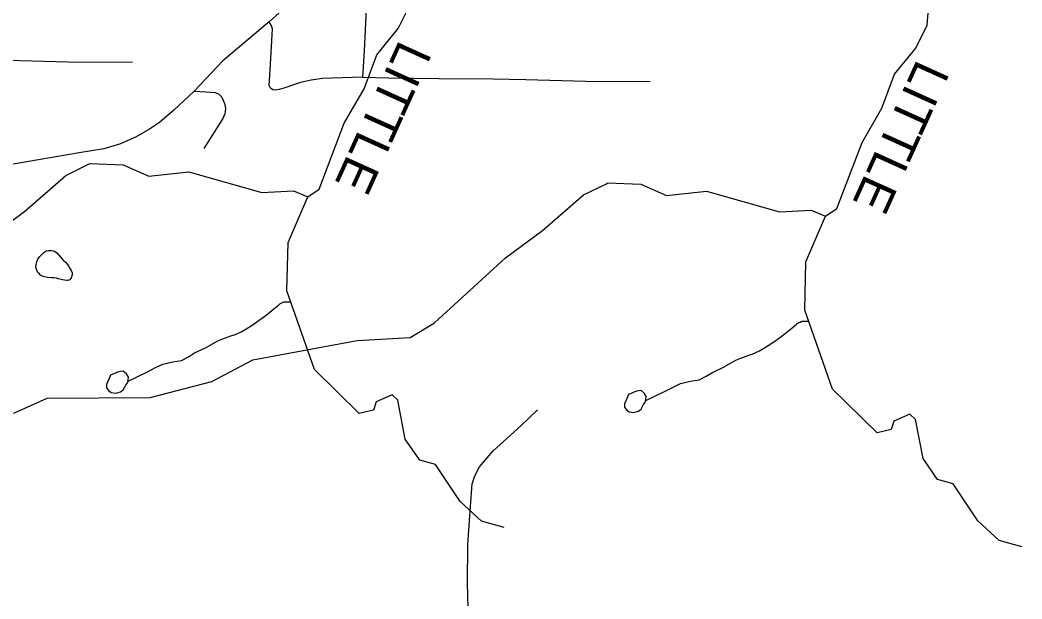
# Model space of a CAD drawing. Extents: x 2169602 to 2449496, y 721995 to 810662.
# Drawn here: x 2443660 to 2449496, y 794566 to 797941 of the extents above; entities that cross this region are included whole.
import ezdxf

# ---------------------------------------------------------------- set-up
doc = ezdxf.new("R2010")
doc.units = 0
doc.layers.add('Default', color=7, linetype='Continuous')

msp = doc.modelspace()

# ---------------------------------------------------------------- linework, layer by layer
at = {"layer": 'Default'}
for points in [[(2445336.3, 796910.9), (2445402.2, 796955.5), (2445549.2, 797339.6), (2445665.2, 797540.6), (2445738.2, 797739.1), (2445862.3, 797890.8), (2445928.3, 798023.9), (2445943.3, 798217.2), (2445900.2, 798398.4), (2445757.3, 798555.6), (2445757.3, 798598.2)], [(2448352.2, 796798.1), (2448418, 796842.6), (2448565, 797226.8), (2448681.1, 797427.8), (2448754.1, 797626.3), (2448878.1, 797778), (2448944.2, 797911.1), (2448959.1, 798104.3), (2448916.1, 798285.6), (2448773.1, 798442.7), (2448773.1, 798485.3)], [(2445437.1, 798226.8), (2445457.8, 798214.2), (2445486.6, 798206.1), (2445570.5, 798210.7), (2445633.7, 798217.6), (2445649.8, 798216.5), (2445668.2, 798206.1), (2445682, 798185.4), (2445685.4, 798160.1), (2445676.2, 798007.3), (2445665.3, 797761.9), (2445654.4, 797608.4)], [(2445303.2, 798105.5), (2445111.9, 797931.4), (2444842, 797702.6), (2444674, 797525.7), (2444556.1, 797415.9), (2444472.2, 797344.7), (2444413.6, 797305.6), (2444336.6, 797260.8), (2444246.4, 797219.9), (2444147.5, 797190.1), (2444003.9, 797167.1), (2443575.1, 797093.5)], [(2445654.4, 797608.4), (2445422.2, 797600.4), (2445356.7, 797590), (2445293.5, 797576.3), (2445197.5, 797544.6), (2445168.8, 797535.5), (2445146.9, 797532), (2445132, 797534.3), (2445119.3, 797543.5), (2445112.4, 797559.6), (2445118.2, 797651.5), (2445129.1, 797854.4), (2445130.3, 797888.9), (2445125.7, 797907.3), (2445111.9, 797931.4)], [(2442638.5, 797721.3), (2442792.6, 797716.7), (2443083.4, 797713.2), (2443397.7, 797710.3), (2443590.2, 797706.3), (2443940.8, 797697.1), (2444314.9, 797695.4)], [(2445654.4, 797608.4), (2445808.4, 797603.8), (2446099.2, 797600.4), (2446413.5, 797597.5), (2446606.1, 797593.5), (2446956.6, 797584.3), (2447330.7, 797582.6)], [(2444674, 797525.7), (2444743.5, 797521.7), (2444797.5, 797519.4), (2444817, 797511.3), (2444835.4, 797490.6), (2444851.5, 797455), (2444857.3, 797426.3), (2444853.8, 797394.1), (2444842.3, 797367.6), (2444730.8, 797192.9)], [(2444056.1, 797098.1), (2444068.3, 797104.1), (2444260.2, 797096.9), (2444410.3, 797031.6), (2444643.3, 797056.3), (2445069.2, 796936.1), (2445252.3, 796945.4), (2445336.3, 796910.9)], [(2438339.5, 795642.9), (2438406.5, 795638.8), (2439070.4, 795943.4), (2439419.4, 796064.2), (2439552.3, 796064.7), (2439761.4, 796008), (2439978.4, 795865.8), (2440221.4, 795752.6), (2440612.4, 795764.3), (2440803.3, 795849), (2441403.3, 795853.1), (2441761.3, 795947.5), (2442001.4, 796073.8), (2442608.4, 796186), (2442917.4, 796202.6), (2443058.2, 796288.4), (2443472.2, 796666.9), (2443687.3, 796826.6), (2443927.2, 797034.8), (2444056.1, 797098.1)], [(2441355.3, 795530), (2441422.3, 795526), (2442086.3, 795830.6), (2442435.2, 795951.4), (2442568.1, 795951.9), (2442777.3, 795895.2), (2442994.2, 795752.9), (2443237.2, 795639.8), (2443628.2, 795651.5), (2443819.1, 795736.1), (2444419.1, 795740.3), (2444777.1, 795834.6), (2445017.2, 795961), (2445624.2, 796073.1), (2445933.2, 796089.8), (2446074.1, 796175.5), (2446488.1, 796554.1), (2446703.2, 796713.8), (2446943.1, 796922), (2447071.9, 796985.3)], [(2447071.9, 796985.3), (2447084.1, 796991.3), (2447276.1, 796984.1), (2447426.2, 796918.7), (2447659.1, 796943.5), (2448085, 796823.2), (2448268.1, 796832.6), (2448352.2, 796798.1)], [(2446480.6, 794983.6), (2446348.2, 795020.5), (2446223.2, 795134.6), (2446080.2, 795350.7), (2445988.2, 795375.5), (2445904.3, 795498.7), (2445861.3, 795725.9), (2445827.2, 795756.1), (2445735.2, 795715.3), (2445719.2, 795666.4), (2445636.3, 795648.5), (2445376.3, 795903.1), (2445215.1, 796362.3), (2445221.3, 796644.3), (2445336.3, 796910.9)], [(2449496.4, 794870.7), (2449364.1, 794907.7), (2449239, 795021.8), (2449096.1, 795237.9), (2449004, 795262.7), (2448920.1, 795385.8), (2448877.1, 795613), (2448843, 795643.3), (2448751, 795602.5), (2448735, 795553.6), (2448652.1, 795535.6), (2448392.1, 795790.2), (2448231, 796249.5), (2448237.1, 796531.5), (2448352.2, 796798.1)], [(2443912.1, 796540.9), (2443924.2, 796529.3), (2443936.5, 796515.3), (2443944.5, 796505.2), (2443952.9, 796491.3), (2443958.9, 796481.1), (2443963, 796467.6), (2443963, 796455.4), (2443962.8, 796449.3), (2443960.9, 796443.5), (2443958.7, 796437.4), (2443955.2, 796433.4), (2443949.5, 796427.4), (2443945.2, 796425.2), (2443937.2, 796423.2), (2443931.2, 796423.2), (2443907.2, 796426.9), (2443885.3, 796433), (2443873.2, 796436.9), (2443857.4, 796438.9), (2443841.2, 796438.4), (2443821.1, 796440.3), (2443794.9, 796446.3), (2443787.1, 796450.3), (2443778.9, 796454), (2443772.9, 796462.2), (2443764.9, 796470.3), (2443756.9, 796486.1), (2443754.5, 796492.1), (2443752.6, 796501.7), (2443754.7, 796516.1), (2443758.1, 796532.2), (2443764.3, 796546.2), (2443774.3, 796560.1), (2443796.1, 796584), (2443806.1, 796592.2), (2443813.9, 796596.3), (2443824, 796598.4), (2443833.8, 796598.6), (2443845.7, 796598.4), (2443853.9, 796596.7), (2443860.1, 796594.6), (2443874, 796584.8), (2443887.9, 796568.9), (2443912.1, 796540.9)], [(2444289.6, 795835.8), (2444398.2, 795888.3), (2444452.3, 795916.7), (2444491.9, 795935), (2444549.9, 795949.4), (2444600, 795956), (2444641.8, 795978.1), (2444677.5, 796000.3), (2444741.2, 796030.8), (2444813, 796071.5), (2444842.5, 796083.7), (2444889.1, 796099.7), (2444908.8, 796106.1), (2444930.5, 796116.2), (2444952.5, 796126.2), (2444970.7, 796138.1), (2445012.1, 796162.7), (2445053.7, 796190.9), (2445093.7, 796221.3), (2445139.3, 796257.5), (2445167.6, 796281.6), (2445173.3, 796287.6), (2445189.1, 796293.8), (2445197.5, 796297.8), (2445209.4, 796298), (2445237.6, 796298.3)], [(2447305.4, 795723), (2447414, 795775.5), (2447468.2, 795803.9), (2447507.7, 795822.2), (2447565.8, 795836.6), (2447615.8, 795843.2), (2447657.6, 795865.3), (2447693.3, 795887.5), (2447757.1, 795918), (2447828.8, 795958.7), (2447858.4, 795970.8), (2447904.9, 795986.9), (2447924.6, 795993.3), (2447946.3, 796003.4), (2447968.3, 796013.4), (2447986.5, 796025.3), (2448027.9, 796049.9), (2448069.6, 796078.1), (2448109.6, 796108.5), (2448155.1, 796144.7), (2448183.4, 796168.8), (2448189.1, 796174.8), (2448204.9, 796180.9), (2448213.3, 796184.9), (2448225.2, 796185.2), (2448253.4, 796185.5)], [(2444261.6, 795893.7), (2444234.5, 795889.8), (2444188.1, 795870.5), (2444180.3, 795851.2), (2444164.9, 795816.4), (2444164.9, 795797.1), (2444176.5, 795781.6), (2444191.9, 795770), (2444219, 795766.2), (2444246.1, 795773.9), (2444261.6, 795785.5), (2444277, 795812.5), (2444288.6, 795828), (2444292.5, 795858.9), (2444280.9, 795878.2), (2444261.6, 795893.7)], [(2447277.4, 795780.9), (2447250.3, 795777), (2447203.9, 795757.7), (2447196.2, 795738.4), (2447180.7, 795703.6), (2447180.7, 795684.3), (2447192.3, 795668.8), (2447207.8, 795657.2), (2447234.8, 795653.3), (2447261.9, 795661.1), (2447277.4, 795672.7), (2447292.8, 795699.7), (2447304.5, 795715.2), (2447308.3, 795746.1), (2447296.7, 795765.4), (2447277.4, 795780.9)], [(2446316.7, 793457.5), (2446288.6, 793629.3), (2446276.5, 793754), (2446278.2, 793945.4), (2446283.4, 794218.4), (2446272.5, 794441.9), (2446266.2, 794658.6), (2446267.9, 794884.4), (2446283.4, 795105.7), (2446294.3, 795238.4), (2446309.3, 795284.4), (2446335.7, 795336.1), (2446415.6, 795429.8), (2446577.6, 795575.8), (2446673.6, 795669.4)]]:
    msp.add_lwpolyline(points, dxfattribs=at)

# ---------------------------------------------------------------- texts
for p in [(2445871.1, 797831.9), (2448886.9, 797719.1)]:
    msp.add_text('LITTLE', height=210, rotation=245.63763, dxfattribs=at).set_placement(p)

doc.saveas('drawing.dxf')
